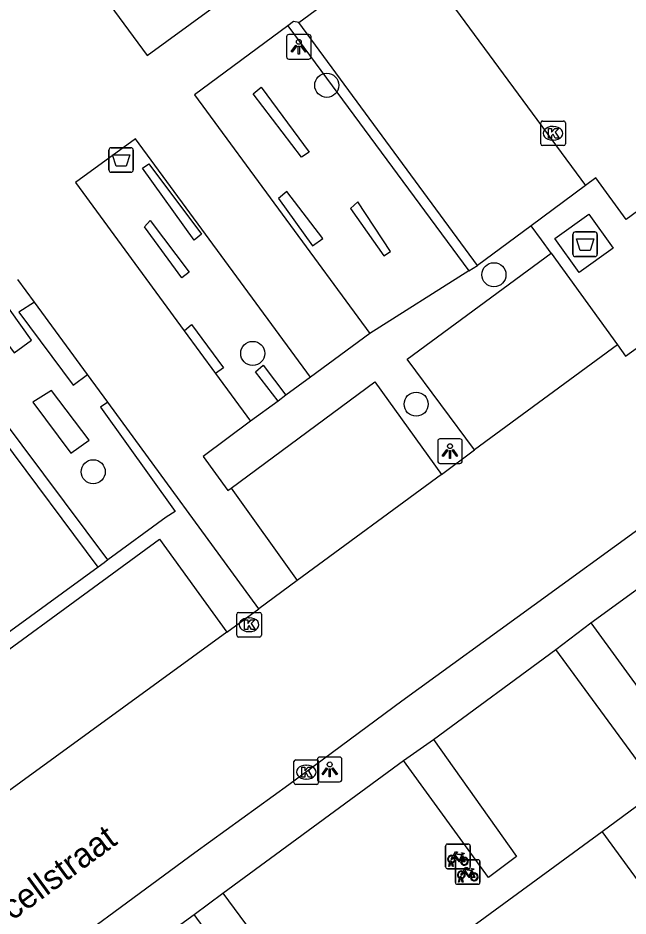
# Model space of a CAD drawing. Extents: x 159040 to 160094, y 381214 to 382518.
# Drawn here: x 159785.85 to 159810.62, y 382144.15 to 382180.59 of the extents above; entities that cross this region are included whole.
import ezdxf

# ---------------------------------------------------------------- set-up
doc = ezdxf.new("R2010")
doc.units = 0
for name, color, linetype in [('IMGEO_Afval_apart_plaats', 7, 'Continuous'), ('IMGEO_Afvalbak', 7, 'Continuous'), ('IMGEO_Boom', 7, 'Continuous'), ('IMGEO_Fietsenrek', 7, 'Continuous'), ('IMGEO_Haag', 7, 'Continuous'), ('IMGEO_Kolk', 7, 'Continuous'), ('IMGEO_Lichtpunt', 7, 'Continuous'), ('IMGEO_Openbare_ruimte_label', 7, 'Continuous'), ('IMGEO_Pand', 7, 'Continuous'), ('IMGEO_Parkeervlak_open', 7, 'Continuous'), ('IMGEO_Rijbaan_lokaal_open', 7, 'Continuous'), ('IMGEO_Voetpad_gesloten', 7, 'Continuous'), ('IMGEO_Voetpad_open', 7, 'Continuous')]:
    doc.layers.add(name, color=color, linetype=linetype)

msp = doc.modelspace()

# ---------------------------------------------------------------- linework, layer by layer
at = {"layer": 'IMGEO_Afval_apart_plaats'}
for p, q in [((159808.483, 382171.908), (159809.273, 382171.908)), ((159809.273, 382171.908), (159808.483, 382171.908)), ((159808.383, 382171.008), (159808.383, 382171.808)), ((159808.383, 382171.808), (159808.383, 382171.008)), ((159809.373, 382171.808), (159809.373, 382171.008)), ((159809.373, 382171.008), (159809.373, 382171.808)), ((159809.273, 382170.908), (159808.483, 382170.908)), ((159808.483, 382170.908), (159809.273, 382170.908))]:
    msp.add_line(p, q, dxfattribs=at)
msp.add_lwpolyline([(159808.526, 382171.622), (159809.23, 382171.622), (159809.081, 382171.152), (159808.675, 382171.152), (159808.526, 382171.622)], dxfattribs=at)
for centre, start, end in [((159808.483, 382171.808), 90, 180), ((159808.483, 382171.808), 90, 180), ((159809.273, 382171.808), 0, 90), ((159809.273, 382171.808), 360, 90), ((159808.483, 382171.008), 180, 270), ((159808.483, 382171.008), 180, 270), ((159809.273, 382171.008), 270, 0), ((159809.273, 382171.008), 270, 0)]:
    msp.add_arc(centre, 0.1, start, end, dxfattribs=at)
at = {"layer": 'IMGEO_Afvalbak'}
for p, q in [((159789.542, 382174.425), (159789.542, 382175.225)), ((159789.542, 382175.225), (159789.542, 382174.425)), ((159789.642, 382175.325), (159790.432, 382175.325)), ((159790.432, 382175.325), (159789.642, 382175.325)), ((159790.532, 382175.225), (159790.532, 382174.425)), ((159790.532, 382174.425), (159790.532, 382175.225)), ((159790.432, 382174.325), (159789.642, 382174.325)), ((159789.642, 382174.325), (159790.432, 382174.325))]:
    msp.add_line(p, q, dxfattribs=at)
msp.add_lwpolyline([(159789.685, 382175.039), (159790.389, 382175.039), (159790.24, 382174.569), (159789.834, 382174.569), (159789.685, 382175.039)], dxfattribs=at)
for centre, start, end in [((159789.642, 382175.225), 90, 180), ((159789.642, 382175.225), 90, 180), ((159790.432, 382175.225), 0, 90), ((159790.432, 382175.225), 360, 90), ((159789.642, 382174.425), 180, 270), ((159789.642, 382174.425), 180, 270), ((159790.432, 382174.425), 270, 0), ((159790.432, 382174.425), 270, 0)]:
    msp.add_arc(centre, 0.1, start, end, dxfattribs=at)
at = {"layer": 'IMGEO_Boom'}
for centre in [(159798.389, 382177.855), (159805.176, 382170.17), (159795.383, 382166.978), (159802.019, 382164.918), (159788.908, 382162.175)]:
    msp.add_circle(centre, 0.489, dxfattribs=at)
at = {"layer": 'IMGEO_Fietsenrek'}
for p, q in [((159803.212, 382146.146), (159803.212, 382146.987)), ((159803.212, 382146.987), (159803.212, 382146.146)), ((159803.287, 382147.071), (159804.128, 382147.071)), ((159804.128, 382147.071), (159803.287, 382147.071)), ((159804.212, 382146.996), (159804.212, 382146.155)), ((159804.212, 382146.155), (159804.212, 382146.996)), ((159803.684, 382146.436), (159804.525, 382146.436)), ((159804.525, 382146.436), (159803.684, 382146.436)), ((159803.899, 382146.62), (159803.935, 382146.525)), ((159804.609, 382146.361), (159804.609, 382145.52)), ((159804.609, 382145.52), (159804.609, 382146.361)), ((159804.137, 382146.071), (159803.296, 382146.071)), ((159803.296, 382146.071), (159804.137, 382146.071)), ((159803.339, 382146.155), (159803.378, 382146.315)), ((159803.373, 382146.155), (159803.339, 382146.155)), ((159803.408, 382146.303), (159803.373, 382146.155)), ((159803.45, 382146.327), (159803.449, 382146.331)), ((159803.491, 382146.155), (159803.457, 382146.297)), ((159803.481, 382146.338), (159803.482, 382146.331)), ((159803.489, 382146.301), (159803.524, 382146.155)), ((159803.524, 382146.155), (159803.491, 382146.155)), ((159803.609, 382145.511), (159803.609, 382146.352)), ((159803.609, 382146.352), (159803.609, 382145.511)), ((159803.736, 382145.52), (159803.775, 382145.68)), ((159803.805, 382145.668), (159803.77, 382145.52)), ((159803.847, 382145.692), (159803.846, 382145.696)), ((159803.888, 382145.52), (159803.854, 382145.662)), ((159803.878, 382145.703), (159803.879, 382145.696)), ((159803.886, 382145.666), (159803.921, 382145.52)), ((159804.296, 382145.985), (159804.332, 382145.89)), ((159804.534, 382145.436), (159803.693, 382145.436)), ((159803.693, 382145.436), (159804.534, 382145.436)), ((159803.77, 382145.52), (159803.736, 382145.52)), ((159803.921, 382145.52), (159803.888, 382145.52))]:
    msp.add_line(p, q, dxfattribs=at)
for points in [[(159803.525, 382146.597), (159803.62, 382146.761), (159803.706, 382146.747), (159803.708, 382146.738), (159803.652, 382146.727), (159803.625, 382146.682), (159803.881, 382146.641)], [(159803.546, 382146.545), (159803.494, 382146.455), (159803.454, 382146.43), (159803.455, 382146.477), (159803.51, 382146.571)], [(159803.821, 382146.353), (159803.771, 382146.353), (159803.58, 382146.604), (159803.561, 382146.572)], [(159803.868, 382146.616), (159803.611, 382146.657), (159803.594, 382146.628), (159803.761, 382146.408), (159803.868, 382146.616)], [(159803.916, 382146.518), (159803.886, 382146.595), (159803.777, 382146.377), (159803.82, 382146.377)], [(159803.85, 382146.377), (159803.97, 382146.376), (159803.926, 382146.49)], [(159803.946, 382146.497), (159804.001, 382146.352), (159803.851, 382146.352)], [(159803.881, 382146.641), (159803.906, 382146.69), (159803.9, 382146.694), (159803.877, 382146.698), (159803.865, 382146.705), (159803.864, 382146.708), (159803.866, 382146.713), (159803.961, 382146.698), (159803.963, 382146.688), (159803.953, 382146.675), (159803.941, 382146.669), (159803.927, 382146.675), (159803.899, 382146.62)], [(159803.922, 382145.962), (159804.017, 382146.126), (159804.103, 382146.112), (159804.105, 382146.103), (159804.049, 382146.092), (159804.022, 382146.047), (159804.278, 382146.006)], [(159804.265, 382145.981), (159804.008, 382146.022), (159803.991, 382145.993), (159804.158, 382145.773), (159804.265, 382145.981)], [(159804.278, 382146.006), (159804.303, 382146.055), (159804.297, 382146.059), (159804.274, 382146.063), (159804.262, 382146.07), (159804.261, 382146.073), (159804.263, 382146.078), (159804.358, 382146.063), (159804.36, 382146.053), (159804.35, 382146.04), (159804.338, 382146.034), (159804.324, 382146.04), (159804.296, 382145.985)], [(159803.943, 382145.91), (159803.891, 382145.82), (159803.851, 382145.795), (159803.852, 382145.842), (159803.907, 382145.936)], [(159804.218, 382145.718), (159804.168, 382145.718), (159803.977, 382145.969), (159803.958, 382145.937)], [(159804.313, 382145.883), (159804.283, 382145.96), (159804.174, 382145.742), (159804.217, 382145.742)], [(159804.247, 382145.742), (159804.367, 382145.741), (159804.323, 382145.855)], [(159804.343, 382145.862), (159804.398, 382145.717), (159804.248, 382145.717)]]:
    msp.add_lwpolyline(points, dxfattribs=at)
for centre, radius, start, end in [((159803.29, 382146.993), 0.0779, 92.4484, 184.2845), ((159803.29, 382146.993), 0.0779, 92.4484, 184.2845), ((159804.134, 382146.993), 0.0779, 2.4484, 94.2845), ((159804.134, 382146.993), 0.0779, 2.4484, 94.2845), ((159803.452, 382146.456), 0.159, 62.6766, 242.1369), ((159803.452, 382146.456), 0.129, 63.3192, 238.903), ((159803.432, 382146.327), 0.0499, 12.8025, 158.6934), ((159803.452, 382146.456), 0.129, 283.6043, 43.4302), ((159803.452, 382146.456), 0.159, 283.5766, 46.6042), ((159803.687, 382146.358), 0.0779, 92.4484, 184.2845), ((159803.687, 382146.358), 0.0779, 92.4484, 184.2845), ((159803.979, 382146.372), 0.159, 113.3408, 178.3217), ((159803.979, 382146.372), 0.159, 187.0065, 105.7708), ((159803.979, 382146.372), 0.129, 113.923, 177.9556), ((159803.979, 382146.372), 0.129, 188.6715, 104.5883), ((159804.531, 382146.358), 0.0779, 2.4484, 94.2845), ((159804.531, 382146.358), 0.0779, 2.4484, 94.2845), ((159803.29, 382146.149), 0.0779, 182.4484, 274.2845), ((159803.29, 382146.149), 0.0779, 182.4484, 274.2845), ((159803.452, 382146.456), 0.159, 253.9967, 271.7867), ((159803.432, 382146.327), 0.0174, 12.8025, 163.4502), ((159803.452, 382146.456), 0.129, 253.415, 269.0204), ((159804.134, 382146.149), 0.0779, 272.4484, 4.2845), ((159804.134, 382146.149), 0.0779, 272.4484, 4.2845), ((159803.849, 382145.821), 0.159, 62.6766, 242.1369), ((159803.849, 382145.821), 0.129, 63.3192, 238.903), ((159803.829, 382145.692), 0.0499, 12.8025, 158.6934), ((159803.849, 382145.821), 0.159, 253.9967, 271.7867), ((159803.829, 382145.692), 0.0174, 12.8025, 163.4502), ((159803.849, 382145.821), 0.129, 253.415, 269.0204), ((159803.849, 382145.821), 0.129, 283.6043, 43.4302), ((159803.849, 382145.821), 0.159, 283.5766, 46.6042), ((159804.376, 382145.737), 0.159, 113.3408, 178.3217), ((159804.376, 382145.737), 0.159, 187.0065, 105.7708), ((159804.376, 382145.737), 0.129, 113.923, 177.9556), ((159804.376, 382145.737), 0.129, 188.6715, 104.5883), ((159803.687, 382145.514), 0.0779, 182.4484, 274.2845), ((159803.687, 382145.514), 0.0779, 182.4484, 274.2845), ((159804.531, 382145.514), 0.0779, 272.4484, 4.2845), ((159804.531, 382145.514), 0.0779, 272.4484, 4.2845)]:
    msp.add_arc(centre, radius, start, end, dxfattribs=at)
at = {"layer": 'IMGEO_Haag'}
for points in [[(159796.815, 382180.271), (159804.162, 382170.327)], [(159797.36, 382174.935), (159795.407, 382177.51), (159795.724, 382177.777), (159797.672, 382175.141), (159797.36, 382174.935)], [(159790.911, 382174.493), (159791.169, 382174.668), (159793.304, 382171.821), (159793.01, 382171.57), (159790.911, 382174.493)], [(159797.812, 382171.339), (159798.223, 382171.635), (159796.769, 382173.547), (159796.426, 382173.26), (159797.812, 382171.339)], [(159800.98, 382171.117), (159799.656, 382173.131), (159799.355, 382172.862), (159800.711, 382170.935), (159800.98, 382171.117)], [(159792.502, 382170.044), (159790.987, 382172.115), (159791.224, 382172.369), (159792.801, 382170.279), (159792.502, 382170.044)], [(159804.162, 382170.327), (159804.508, 382170.546)], [(159804.162, 382170.327), (159800.142, 382167.786)], [(159784.249, 382169.533), (159783.961, 382169.322), (159785.692, 382166.997), (159786.406, 382167.518), (159784.72, 382169.849), (159784.249, 382169.533)], [(159789.504, 382158.598), (159781.653, 382169.081)], [(159786.518, 382169.063), (159785.883, 382168.652), (159788.097, 382165.689), (159788.673, 382166.121)], [(159789.105, 382158.307), (159781.278, 382168.804)], [(159792.603, 382167.896), (159792.898, 382168.147), (159794.203, 382166.393), (159793.878, 382166.159)], [(159796.417, 382165.036), (159795.489, 382166.23), (159795.805, 382166.495), (159796.733, 382165.281)], [(159797.734, 382166.017), (159796.733, 382165.281)], [(159786.46, 382164.994), (159788.001, 382162.928), (159788.738, 382163.456), (159787.208, 382165.476), (159786.46, 382164.994)], [(159789.497, 382164.996), (159789.202, 382164.801), (159792.235, 382160.567), (159791.87, 382160.327), (159789.504, 382158.598)], [(159796.417, 382165.036), (159795.293, 382164.232)], [(159796.733, 382165.281), (159796.417, 382165.036)], [(159789.504, 382158.598), (159789.349, 382158.484), (159789.105, 382158.307)], [(159789.105, 382158.307), (159757.13, 382135.021), (159755.99, 382134.191)]]:
    msp.add_lwpolyline(points, dxfattribs=at)
at = {"layer": 'IMGEO_Kolk'}
for p, q in [((159807.075, 382175.481), (159807.075, 382176.333)), ((159807.15, 382176.407), (159808.002, 382176.407)), ((159808.076, 382176.333), (159808.076, 382175.481)), ((159807.563, 382176.187), (159807.588, 382176.187)), ((159807.586, 382175.627), (159807.561, 382175.627)), ((159808.002, 382175.407), (159807.15, 382175.407)), ((159794.734, 382155.543), (159794.734, 382156.395)), ((159794.809, 382156.469), (159795.661, 382156.469)), ((159795.222, 382156.249), (159795.247, 382156.249)), ((159795.735, 382156.395), (159795.735, 382155.543)), ((159795.245, 382155.689), (159795.22, 382155.689)), ((159795.661, 382155.469), (159794.809, 382155.469)), ((159797.057, 382149.562), (159797.057, 382150.414)), ((159797.132, 382150.488), (159797.984, 382150.488)), ((159798.058, 382150.414), (159798.058, 382149.562)), ((159797.545, 382150.268), (159797.57, 382150.268)), ((159797.568, 382149.708), (159797.543, 382149.708)), ((159797.984, 382149.488), (159797.132, 382149.488))]:
    msp.add_line(p, q, dxfattribs=at)
for points in [[(159807.075, 382175.481), (159807.075, 382176.333)], [(159807.15, 382176.407), (159808.002, 382176.407)], [(159808.076, 382176.333), (159808.076, 382175.481)], [(159807.396, 382176.107), (159807.519, 382176.107), (159807.519, 382175.956), (159807.649, 382176.107), (159807.813, 382176.107), (159807.667, 382175.956), (159807.82, 382175.707), (159807.668, 382175.707), (159807.583, 382175.871), (159807.519, 382175.804), (159807.519, 382175.707), (159807.396, 382175.707), (159807.396, 382176.107)], [(159808.002, 382175.407), (159807.15, 382175.407)], [(159794.734, 382155.543), (159794.734, 382156.395)], [(159794.809, 382156.469), (159795.661, 382156.469)], [(159795.735, 382156.395), (159795.735, 382155.543)], [(159795.055, 382156.169), (159795.178, 382156.169), (159795.178, 382156.018), (159795.308, 382156.169), (159795.472, 382156.169), (159795.326, 382156.018), (159795.479, 382155.769), (159795.327, 382155.769), (159795.242, 382155.933), (159795.178, 382155.866), (159795.178, 382155.769), (159795.055, 382155.769), (159795.055, 382156.169)], [(159795.661, 382155.469), (159794.809, 382155.469)], [(159797.057, 382149.562), (159797.057, 382150.414)], [(159797.132, 382150.488), (159797.984, 382150.488)], [(159798.058, 382150.414), (159798.058, 382149.562)], [(159797.378, 382150.188), (159797.501, 382150.188), (159797.501, 382150.037), (159797.631, 382150.188), (159797.795, 382150.188), (159797.649, 382150.037), (159797.802, 382149.788), (159797.65, 382149.788), (159797.565, 382149.952), (159797.501, 382149.885), (159797.501, 382149.788), (159797.378, 382149.788), (159797.378, 382150.188)], [(159797.984, 382149.488), (159797.132, 382149.488)]]:
    msp.add_lwpolyline(points, dxfattribs=at)
for centre, start, end in [((159807.152, 382176.331), 91.552, 178.448), ((159807.152, 382176.331), 91.552, 178.448), ((159808, 382176.331), 1.552, 88.448), ((159808, 382176.331), 1.552, 88.448), ((159807.152, 382175.483), 181.552, 268.448), ((159807.152, 382175.483), 181.552, 268.448), ((159808, 382175.483), 271.552, 358.448), ((159808, 382175.483), 271.552, 358.448), ((159794.811, 382156.393), 91.552, 178.448), ((159794.811, 382156.393), 91.552, 178.448), ((159795.659, 382156.393), 1.552, 88.448), ((159795.659, 382156.393), 1.552, 88.448), ((159794.811, 382155.545), 181.552, 268.448), ((159794.811, 382155.545), 181.552, 268.448), ((159795.659, 382155.545), 271.552, 358.448), ((159795.659, 382155.545), 271.552, 358.448), ((159797.134, 382150.412), 91.552, 178.448), ((159797.134, 382150.412), 91.552, 178.448), ((159797.982, 382150.412), 1.552, 88.448), ((159797.982, 382150.412), 1.552, 88.448), ((159797.134, 382149.564), 181.552, 268.448), ((159797.134, 382149.564), 181.552, 268.448), ((159797.982, 382149.564), 271.552, 358.448), ((159797.982, 382149.564), 271.552, 358.448)]:
    msp.add_arc(centre, 0.0765, start, end, dxfattribs=at)
for centre, major_axis, ratio, start_param, end_param in [((159807.562, 382175.907), (-0.387, 0.002), 0.722429, 4.712389, 7.853982), ((159807.587, 382175.907), (-0.39, 0.002), 0.717154, 1.570796, 4.712389), ((159795.221, 382155.969), (-0.387, 0.002), 0.722429, 4.712389, 7.853982), ((159795.246, 382155.969), (-0.39, 0.002), 0.717154, 1.570796, 4.712389), ((159797.544, 382149.988), (-0.387, 0.002), 0.722429, 4.712389, 7.853982), ((159797.569, 382149.988), (-0.39, 0.002), 0.717154, 1.570796, 4.712389)]:
    msp.add_ellipse(centre, major_axis=major_axis, ratio=ratio, start_param=start_param, end_param=end_param, dxfattribs=at)
at = {"layer": 'IMGEO_Lichtpunt'}
for p, q in [((159797.657, 382179.917), (159796.849, 382179.917)), ((159797.657, 382179.917), (159796.849, 382179.917)), ((159796.755, 382179.822), (159796.755, 382179.015)), ((159796.755, 382179.822), (159796.755, 382179.015)), ((159797.751, 382179.015), (159797.751, 382179.822)), ((159797.751, 382179.015), (159797.751, 382179.822)), ((159796.849, 382178.921), (159797.657, 382178.921)), ((159796.849, 382178.921), (159797.657, 382178.921)), ((159803.794, 382163.512), (159802.986, 382163.512)), ((159803.794, 382163.512), (159802.986, 382163.512)), ((159802.892, 382163.417), (159802.892, 382162.61)), ((159802.892, 382163.417), (159802.892, 382162.61)), ((159803.888, 382162.61), (159803.888, 382163.417)), ((159803.888, 382162.61), (159803.888, 382163.417)), ((159802.986, 382162.516), (159803.794, 382162.516)), ((159802.986, 382162.516), (159803.794, 382162.516)), ((159798.01, 382150.502), (159798.01, 382149.695)), ((159798.01, 382150.502), (159798.01, 382149.695)), ((159798.912, 382150.597), (159798.104, 382150.597)), ((159798.912, 382150.597), (159798.104, 382150.597)), ((159799.006, 382149.695), (159799.006, 382150.502)), ((159799.006, 382149.695), (159799.006, 382150.502)), ((159798.104, 382149.601), (159798.912, 382149.601)), ((159798.104, 382149.601), (159798.912, 382149.601))]:
    msp.add_line(p, q, dxfattribs=at)
for points in [[(159797.129, 382179.486), (159797.168, 382179.458), (159796.98, 382179.196), (159796.942, 382179.223), (159797.129, 382179.486)], [(159797.231, 382179.438), (159797.278, 382179.438), (159797.278, 382179.116), (159797.231, 382179.116), (159797.231, 382179.438)], [(159797.341, 382179.458), (159797.379, 382179.485), (159797.566, 382179.223), (159797.527, 382179.195), (159797.341, 382179.458)], [(159803.266, 382163.081), (159803.305, 382163.053), (159803.117, 382162.791), (159803.079, 382162.818), (159803.266, 382163.081)], [(159803.368, 382163.033), (159803.415, 382163.033), (159803.415, 382162.711), (159803.368, 382162.711), (159803.368, 382163.033)], [(159803.478, 382163.053), (159803.516, 382163.08), (159803.703, 382162.818), (159803.664, 382162.79), (159803.478, 382163.053)], [(159798.384, 382150.166), (159798.423, 382150.138), (159798.235, 382149.876), (159798.197, 382149.903), (159798.384, 382150.166)], [(159798.486, 382150.118), (159798.533, 382150.118), (159798.533, 382149.796), (159798.486, 382149.796), (159798.486, 382150.118)], [(159798.596, 382150.138), (159798.634, 382150.165), (159798.821, 382149.903), (159798.782, 382149.875), (159798.596, 382150.138)]]:
    msp.add_lwpolyline(points, dxfattribs=at)
for centre in [(159797.254, 382179.62), (159803.391, 382163.215), (159798.509, 382150.3)]:
    msp.add_circle(centre, 0.0994, dxfattribs=at)
for centre, start, end in [((159796.849, 382179.822), 90, 180), ((159796.849, 382179.822), 90, 180), ((159797.657, 382179.822), 0, 90), ((159797.657, 382179.822), 0, 90), ((159796.849, 382179.015), 180, 270), ((159796.849, 382179.015), 180, 270), ((159797.657, 382179.015), 270, 0), ((159797.657, 382179.015), 270, 360), ((159802.986, 382163.417), 90, 180), ((159802.986, 382163.417), 90, 180), ((159803.794, 382163.417), 0, 90), ((159803.794, 382163.417), 0, 90), ((159802.986, 382162.61), 180, 270), ((159802.986, 382162.61), 180, 270), ((159803.794, 382162.61), 270, 0), ((159803.794, 382162.61), 270, 360), ((159798.104, 382150.502), 90, 180), ((159798.104, 382150.502), 90, 180), ((159798.912, 382150.502), 0, 90), ((159798.912, 382150.502), 0, 90), ((159798.104, 382149.695), 180, 270), ((159798.104, 382149.695), 180, 270), ((159798.912, 382149.695), 270, 0), ((159798.912, 382149.695), 270, 360)]:
    msp.add_arc(centre, 0.0946, start, end, dxfattribs=at)
at = {"layer": 'IMGEO_Pand'}
for points in [[(159809.565, 382147.577), (159811.795, 382149.209), (159816.551, 382152.69), (159820.433, 382155.531), (159824.38, 382158.42), (159830.922, 382149.481)], [(159794.652, 382136.663), (159801.847, 382141.929), (159806.89, 382145.62), (159809.565, 382147.577)], [(159816.113, 382138.631), (159809.565, 382147.577)]]:
    msp.add_lwpolyline(points, dxfattribs=at)
at = {"layer": 'IMGEO_Parkeervlak_open'}
for points in [[(159804.508, 382170.546), (159797.257, 382180.398)], [(159806.682, 382172.156), (159804.508, 382170.546)], [(159804.38, 382163.062), (159801.659, 382166.747), (159807.499, 382171.044)], [(159794.505, 382161.514), (159800.342, 382165.819), (159803.049, 382162.065)], [(159784.559, 382148.572), (159781.822, 382152.298), (159791.597, 382159.439), (159794.332, 382155.662)]]:
    msp.add_lwpolyline(points, dxfattribs=at)
at = {"layer": 'IMGEO_Rijbaan_lokaal_open'}
for points in [[(159810.191, 382167.32), (159810.52, 382166.864), (159813.184, 382168.78), (159813.687, 382169.141), (159818.275, 382172.431), (159835.201, 382184.861)], [(159801.637, 382183.643), (159808.894, 382173.794)], [(159838.038, 382179.664), (159817.865, 382164.804), (159815.425, 382163.03), (159811.204, 382159.96), (159806.804, 382156.761), (159801.44, 382152.862), (159796.855, 382149.469), (159793.026, 382146.712), (159785.799, 382141.378), (159781.804, 382138.509), (159777.161, 382135.077), (159771.802, 382131.204), (159767.129, 382127.786), (159763.212, 382124.921), (159756.822, 382120.267)], [(159815.303, 382175.914), (159810.54, 382172.407), (159809.306, 382174.099), (159808.894, 382173.794)], [(159810.191, 382167.32), (159804.38, 382163.062)], [(159803.049, 382162.065), (159804.38, 382163.062)], [(159803.049, 382162.065), (159797.194, 382157.757)], [(159809.115, 382156.044), (159816.335, 382161.287)], [(159797.194, 382157.757), (159795.634, 382156.615)], [(159794.332, 382155.662), (159795.634, 382156.615)], [(159809.115, 382156.044), (159812.592, 382151.278), (159811.147, 382150.244), (159807.694, 382154.963)], [(159794.332, 382155.662), (159784.559, 382148.572)], [(159802.721, 382151.312), (159807.694, 382154.963)], [(159802.721, 382151.312), (159806.097, 382146.559), (159804.957, 382145.718), (159801.509, 382150.46)], [(159794.171, 382145.08), (159801.509, 382150.46)], [(159794.171, 382145.08), (159797.656, 382140.361), (159796.458, 382139.493), (159793.001, 382144.205)], [(159790.334, 382142.279), (159793.001, 382144.205)]]:
    msp.add_lwpolyline(points, dxfattribs=at)
at = {"layer": 'IMGEO_Voetpad_gesloten'}
msp.add_lwpolyline([(159808.634, 382170.257), (159807.646, 382171.644), (159809.027, 382172.628), (159810.015, 382171.241), (159808.634, 382170.257)], dxfattribs=at)
at = {"layer": 'IMGEO_Voetpad_open'}
for points in [[(159783.272, 382189.667), (159791.099, 382179.065), (159795.393, 382182.202)], [(159797.257, 382180.398), (159801.637, 382183.643)], [(159796.815, 382180.271), (159793.016, 382177.469), (159800.142, 382167.786)], [(159797.257, 382180.398), (159797.042, 382180.439), (159796.815, 382180.271)], [(159797.734, 382166.017), (159790.619, 382175.682), (159788.188, 382173.911), (159792.603, 382167.896)], [(159808.894, 382173.794), (159806.682, 382172.156)], [(159807.499, 382171.044), (159807.104, 382171.582), (159806.682, 382172.156)], [(159807.499, 382171.044), (159810.191, 382167.32)], [(159786.518, 382169.063), (159785.85, 382169.975)], [(159788.673, 382166.121), (159786.518, 382169.063)], [(159792.603, 382167.896), (159793.878, 382166.159)], [(159800.142, 382167.786), (159797.734, 382166.017)], [(159789.497, 382164.996), (159788.673, 382166.121)], [(159793.878, 382166.159), (159795.293, 382164.232)], [(159795.634, 382156.615), (159789.497, 382164.996)], [(159795.293, 382164.232), (159793.373, 382162.799), (159794.37, 382161.417), (159794.505, 382161.514)], [(159794.505, 382161.514), (159797.194, 382157.757)], [(159807.694, 382154.963), (159809.115, 382156.044)], [(159801.509, 382150.46), (159802.721, 382151.312)], [(159793.001, 382144.205), (159794.171, 382145.08)]]:
    msp.add_lwpolyline(points, dxfattribs=at)

# ---------------------------------------------------------------- texts
at = {"layer": 'IMGEO_Openbare_ruimte_label'}
msp.add_text('Purcellstraat', height=1, rotation=36.1706, dxfattribs=at).set_placement((159783.945, 382142.715))

doc.saveas('drawing.dxf')
